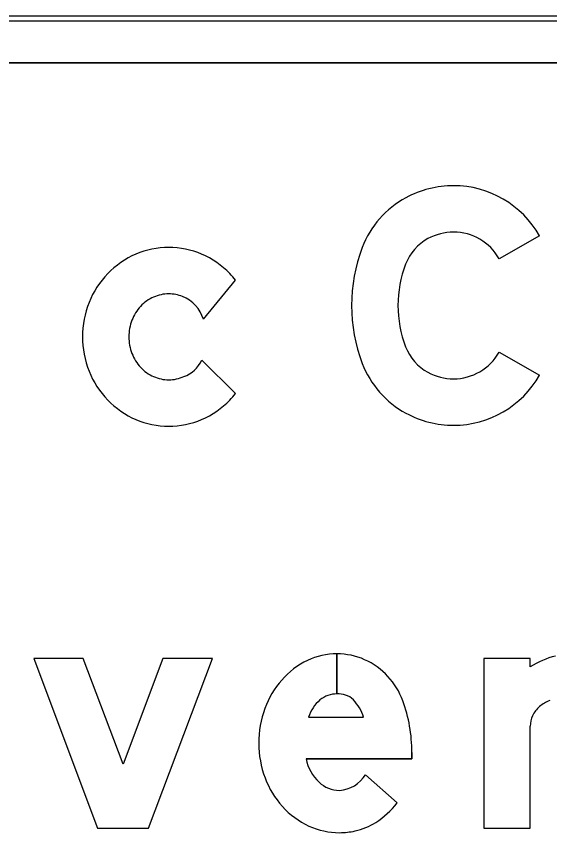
# Model space of a CAD drawing. Extents: x 1806251 to 1809821, y 414895 to 422886.
# Drawn here: x 1809677.0016 to 1809677.2315, y 415222.3291 to 415222.6806 of the extents above; entities that cross this region are included whole.
import ezdxf

# ---------------------------------------------------------------- set-up
doc = ezdxf.new("R2010")
doc.units = 0
for name, color, linetype in [('GSBWFILL', 7, 'Continuous'), ('GSCOLORFILL', 7, 'Continuous'), ('GSOUTLINE', 7, 'Continuous')]:
    doc.layers.add(name, color=color, linetype=linetype)

msp = doc.modelspace()

# ---------------------------------------------------------------- linework, layer by layer
at = {"layer": 'GSBWFILL'}
for p, q in [((1809678.4750928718, 415222.68057288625), (1809676.7150928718, 415222.68057288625)), ((1809676.7150928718, 415222.66057288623), (1809678.4750928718, 415222.66057288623)), ((1809677.0822053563, 415222.5501788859), (1809677.0960928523, 415222.56694288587)), ((1809677.0960928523, 415222.51820288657), (1809677.0815108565, 415222.53246988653)), ((1809677.1397953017, 415222.40607288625), (1809677.1397953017, 415222.3888228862)), ((1809677.1398003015, 415222.3888228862), (1809677.1398003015, 415222.40607288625)), ((1809677.127595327, 415222.3788008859), (1809677.1512852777, 415222.3788008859)), ((1809677.1520822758, 415222.35402788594), (1809677.1657737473, 415222.3419068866))]:
    msp.add_line(p, q, dxfattribs=at)
for points in [[(1809677.2270928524, 415222.58606263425), (1809677.2096931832, 415222.57620102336)], [(1809677.2096931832, 415222.53594474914), (1809677.2270928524, 415222.52608313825)], [(1809677.2230928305, 415222.4004613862), (1809677.2230928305, 415222.4040728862), (1809677.2030928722, 415222.4040728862), (1809677.2030928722, 415222.33107288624), (1809677.2230928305, 415222.33107288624), (1809677.2230928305, 415222.3749318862)], [(1809677.1720927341, 415222.3636533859), (1809677.1720927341, 415222.36080088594), (1809677.1264548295, 415222.36080088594)]]:
    msp.add_lwpolyline(points, dxfattribs=at)
msp.add_lwpolyline([(1809677.0304648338, 415222.4040728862), (1809677.0090928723, 415222.4040728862), (1809677.0365928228, 415222.33107288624), (1809677.0585927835, 415222.33107288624), (1809677.0860927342, 415222.4040728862), (1809677.0647207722, 415222.4040728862), (1809677.0475928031, 415222.3586058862)], close=True, dxfattribs=at)
for centre, radius, start, end in [((1809677.1900478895, 415222.5644330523), 0.04321482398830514, 90.00000000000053, 118.3756803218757), ((1809677.1900478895, 415222.5650666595), 0.04258121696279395, 29.543259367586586, 90.00000000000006), ((1809677.1889952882, 415222.56638177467), 0.04099999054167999, 118.37568032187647, 159.0882708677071), ((1809677.1900478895, 415222.5644330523), 0.023214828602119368, 90.00000000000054, 118.3756803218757), ((1809677.1900478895, 415222.5650666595), 0.02258122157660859, 29.54325936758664, 89.99999999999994), ((1809677.1889952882, 415222.56638177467), 0.02099999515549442, 118.37568032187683, 159.08827086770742), ((1809677.0672920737, 415222.5451007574), 0.03597211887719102, 90, 113.20470833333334), ((1809677.0672920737, 415222.5451007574), 0.03597211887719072, 66.79529166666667, 90), ((1809677.2159750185, 415222.5560728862), 0.06988214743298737, 159.088270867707, 200.9117291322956), ((1809677.0678185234, 415222.54387273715), 0.0373082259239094, 113.20470833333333, 135.9844527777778), ((1809677.0667656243, 415222.54387273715), 0.03730822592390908, 44.015547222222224, 66.79529166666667), ((1809677.2159750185, 415222.5560728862), 0.049882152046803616, 159.08827086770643, 200.9117291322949), ((1809677.0686355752, 415222.54308329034), 0.03844435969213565, 135.9844527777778, 158.18779166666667), ((1809677.0659485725, 415222.54308329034), 0.03844435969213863, 38.362347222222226, 44.015550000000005), ((1809677.0678279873, 415222.54384957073), 0.017337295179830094, 114.01492222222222, 137.0867861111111), ((1809677.0672920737, 415222.5450524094), 0.016020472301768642, 90, 114.01492222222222), ((1809677.0672920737, 415222.5450524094), 0.01602047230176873, 68.21394722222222, 90), ((1809677.0677105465, 415222.545845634), 0.015128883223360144, 16.64454444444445, 68.57064444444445), ((1809677.0699108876, 415222.5425728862), 0.03981801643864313, 158.18779166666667, 180), ((1809677.0686614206, 415222.5430747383), 0.018475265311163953, 137.08678611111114, 158.93885000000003), ((1809677.0699646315, 415222.5425728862), 0.0198717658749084, 158.93885, 180), ((1809677.0699108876, 415222.5425728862), 0.03981801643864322, 180, 201.81220833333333), ((1809677.0699646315, 415222.5425728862), 0.019871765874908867, 180, 201.06115), ((1809677.0686614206, 415222.5420710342), 0.01847526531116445, 201.06115000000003, 222.91321388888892), ((1809677.1889952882, 415222.5457639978), 0.020999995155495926, 200.91172913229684, 241.62431967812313), ((1809677.1900478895, 415222.547079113), 0.02258122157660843, 269.99999999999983, 330.4567406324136), ((1809677.0693875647, 415222.5380510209), 0.013346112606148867, 289.3607416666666, 335.28027777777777), ((1809677.0678279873, 415222.5412962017), 0.017337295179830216, 222.91321388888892, 245.9850777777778), ((1809677.1889952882, 415222.5457639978), 0.0409999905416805, 200.9117291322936, 241.62431967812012), ((1809677.0686355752, 415222.54206248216), 0.03844435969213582, 201.81220833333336, 224.01554722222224), ((1809677.0672920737, 415222.54009336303), 0.01602047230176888, 245.98507777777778, 270), ((1809677.0672920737, 415222.54009336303), 0.016020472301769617, 270, 294.01492222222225), ((1809677.1900478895, 415222.5477127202), 0.023214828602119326, 241.62431967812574, 269.99999999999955), ((1809677.1900478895, 415222.547079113), 0.04258121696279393, 270, 330.45674063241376), ((1809677.0659485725, 415222.54206248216), 0.0384443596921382, 315.9844527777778, 321.63765555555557), ((1809677.0678185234, 415222.5412730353), 0.03730822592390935, 224.01554722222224, 246.79529166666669), ((1809677.0667656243, 415222.5412730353), 0.03730822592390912, 293.2047083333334, 315.98445277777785), ((1809677.0672920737, 415222.5400450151), 0.03597211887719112, 246.7952916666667, 270.00000000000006), ((1809677.0672920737, 415222.5400450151), 0.035972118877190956, 270, 293.2047083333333), ((1809677.1900478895, 415222.5477127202), 0.04321482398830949, 241.62431967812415, 269.9999999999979)]:
    msp.add_arc(centre, radius, start, end, dxfattribs=at)
for centre, major_axis, ratio, start_param, end_param in [((1809677.1397952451, 415222.376452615), (1.813717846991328e-18, 0.029620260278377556), 0.9999979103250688, 0, 0.44195983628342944), ((1809677.1397952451, 415222.376452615), (1.8137178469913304e-18, 0.02962026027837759), 0.9999979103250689, 5.868518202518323, 6.283016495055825), ((1809677.2424391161, 415222.3700871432), (2.2051146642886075e-18, 0.036012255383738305), 0.9999979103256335, 0.23508775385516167, 0.5671317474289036), ((1809677.1418289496, 415222.3721546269), (2.1048688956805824e-18, 0.03437511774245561), 0.999997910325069, 0.4419598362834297, 0.8517464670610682), ((1809677.1390443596, 415222.37527645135), (1.898202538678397e-18, 0.030999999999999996), 0.9999979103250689, 5.061282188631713, 5.8616345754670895), ((1809677.1450022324, 415222.3693767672), (2.3631087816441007e-18, 0.0385924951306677), 0.9999979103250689, 0.851746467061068, 1.2229429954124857), ((1809677.1397952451, 415222.3772302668), (7.098431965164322e-19, 0.011592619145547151), 0.9999979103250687, 0, 0.6843190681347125), ((1809677.1397952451, 415222.37538022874), (8.231253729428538e-19, 0.013442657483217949), 0.9999979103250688, 6.008019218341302, 6.282813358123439), ((1809677.141409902, 415222.381099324), (4.592425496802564e-19, 0.007499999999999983), 0.9999979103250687, 5.468650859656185, 6.00801926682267), ((1809677.1426263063, 415222.37422780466), (9.620521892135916e-19, 0.015711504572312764), 0.9999979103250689, 0.7031381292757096, 1.2754468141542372), ((1809677.1324666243, 415222.3726625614), (1.2120804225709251e-18, 0.019794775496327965), 0.9999979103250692, 5.02769235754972, 5.468650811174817), ((1809677.10709287, 415222.36365328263), (3.980102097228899e-18, 0.06500000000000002), 0.9999979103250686, 4.71238898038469, 5.061282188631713), ((1809677.2361413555, 415222.3729819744), (8.426853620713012e-19, 0.013762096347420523), 0.9999979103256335, 0.3457036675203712, 0.7157182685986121), ((1809677.149977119, 415222.3675728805), (2.6871407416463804e-18, 0.04388433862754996), 0.9999979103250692, 1.2229429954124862, 1.5707962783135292), ((1809677.2351080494, 415222.37417033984), (7.462577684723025e-19, 0.012187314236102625), 0.9999979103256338, 0.7157182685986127, 1.1262308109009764), ((1809677.2335098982, 415222.37493165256), (6.378627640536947e-19, 0.010417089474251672), 0.9999979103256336, 1.126230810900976, 1.5707963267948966), ((1809677.1486637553, 415222.3675728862), (2.606720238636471e-18, 0.042570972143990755), 0.9999979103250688, 1.5707963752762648, 1.928625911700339), ((1809677.1456678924, 415222.365041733), (1.2047853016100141e-18, 0.019675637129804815), 0.9999979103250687, 1.7880321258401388, 2.378696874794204), ((1809677.1448489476, 415222.36614642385), (2.357333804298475e-18, 0.038498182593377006), 0.9999979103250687, 1.928625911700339, 2.305122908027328), ((1809677.1398739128, 415222.3615726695), (8.78780019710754e-19, 0.014351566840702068), 0.9999979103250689, 3.209537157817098, 4.1588367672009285), ((1809677.1410216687, 415222.3602664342), (7.968392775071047e-19, 0.013013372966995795), 0.9999979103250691, 2.3832044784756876, 3.128267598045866), ((1809677.136457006, 415222.36487494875), (2.2804488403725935e-18, 0.037242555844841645), 0.9999979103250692, 3.7104134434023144, 4.047817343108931), ((1809677.142412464, 415222.36394690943), (2.156342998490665e-18, 0.03521575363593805), 0.9999979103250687, 2.3051229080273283, 2.711411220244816), ((1809677.1408482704, 415222.3605378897), (1.9266757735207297e-18, 0.03146500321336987), 0.999997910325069, 2.7114112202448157, 3.141592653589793), ((1809677.1417047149, 415222.35666648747), (1.6838893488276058e-18, 0.02749999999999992), 0.9999979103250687, 3.3593099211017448, 3.710413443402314), ((1809677.1408482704, 415222.3605378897), (1.926675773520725e-18, 0.03146500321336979), 0.9999979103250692, 3.141592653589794, 3.359309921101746)]:
    msp.add_ellipse(centre, major_axis=major_axis, ratio=ratio, start_param=start_param, end_param=end_param, dxfattribs=at)
at = {"layer": 'GSCOLORFILL'}
for p, q in [((1809678.4750928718, 415222.68057288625), (1809676.7150928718, 415222.68057288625)), ((1809678.4750928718, 415222.68057288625), (1809676.7150928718, 415222.68057288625)), ((1809678.4750928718, 415222.68057288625), (1809676.7150928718, 415222.68057288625)), ((1809676.7150928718, 415222.6785728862), (1809678.4750928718, 415222.6785728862)), ((1809676.7150928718, 415222.66057288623), (1809678.4750928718, 415222.66057288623)), ((1809677.0822053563, 415222.5501788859), (1809677.0960928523, 415222.56694288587)), ((1809677.0960928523, 415222.51820288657), (1809677.0815108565, 415222.53246988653)), ((1809677.1397953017, 415222.40607288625), (1809677.1397953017, 415222.3888228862)), ((1809677.1398003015, 415222.3888228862), (1809677.1398003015, 415222.40607288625)), ((1809677.127595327, 415222.3788008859), (1809677.1512852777, 415222.3788008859)), ((1809677.1520822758, 415222.35402788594), (1809677.1657737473, 415222.3419068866))]:
    msp.add_line(p, q, dxfattribs=at)
for points in [[(1809677.2270928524, 415222.58606263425), (1809677.2096931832, 415222.57620102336)], [(1809677.2096931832, 415222.53594474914), (1809677.2270928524, 415222.52608313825)], [(1809677.2230928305, 415222.4004613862), (1809677.2230928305, 415222.4040728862), (1809677.2030928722, 415222.4040728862), (1809677.2030928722, 415222.33107288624), (1809677.2230928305, 415222.33107288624), (1809677.2230928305, 415222.3749318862)], [(1809677.1720927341, 415222.3636533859), (1809677.1720927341, 415222.36080088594), (1809677.1264548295, 415222.36080088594)]]:
    msp.add_lwpolyline(points, dxfattribs=at)
msp.add_lwpolyline([(1809677.0304648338, 415222.4040728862), (1809677.0090928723, 415222.4040728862), (1809677.0365928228, 415222.33107288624), (1809677.0585927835, 415222.33107288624), (1809677.0860927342, 415222.4040728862), (1809677.0647207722, 415222.4040728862), (1809677.0475928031, 415222.3586058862)], close=True, dxfattribs=at)
for centre, radius, start, end in [((1809677.1900478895, 415222.5644330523), 0.04321482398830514, 90.00000000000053, 118.3756803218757), ((1809677.1900478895, 415222.5650666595), 0.04258121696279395, 29.543259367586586, 90.00000000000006), ((1809677.1889952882, 415222.56638177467), 0.04099999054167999, 118.37568032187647, 159.0882708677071), ((1809677.1900478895, 415222.5644330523), 0.023214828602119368, 90.00000000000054, 118.3756803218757), ((1809677.1900478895, 415222.5650666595), 0.02258122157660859, 29.54325936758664, 89.99999999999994), ((1809677.1889952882, 415222.56638177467), 0.02099999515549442, 118.37568032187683, 159.08827086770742), ((1809677.0672920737, 415222.5451007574), 0.03597211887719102, 90, 113.20470833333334), ((1809677.0672920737, 415222.5451007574), 0.03597211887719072, 66.79529166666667, 90), ((1809677.2159750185, 415222.5560728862), 0.06988214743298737, 159.088270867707, 200.9117291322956), ((1809677.0678185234, 415222.54387273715), 0.0373082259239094, 113.20470833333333, 135.9844527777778), ((1809677.0667656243, 415222.54387273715), 0.03730822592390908, 44.015547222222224, 66.79529166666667), ((1809677.2159750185, 415222.5560728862), 0.049882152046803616, 159.08827086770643, 200.9117291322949), ((1809677.0686355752, 415222.54308329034), 0.03844435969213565, 135.9844527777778, 158.18779166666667), ((1809677.0659485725, 415222.54308329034), 0.03844435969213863, 38.362347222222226, 44.015550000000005), ((1809677.0678279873, 415222.54384957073), 0.017337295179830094, 114.01492222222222, 137.0867861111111), ((1809677.0672920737, 415222.5450524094), 0.016020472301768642, 90, 114.01492222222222), ((1809677.0672920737, 415222.5450524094), 0.01602047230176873, 68.21394722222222, 90), ((1809677.0677105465, 415222.545845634), 0.015128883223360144, 16.64454444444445, 68.57064444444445), ((1809677.0699108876, 415222.5425728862), 0.03981801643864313, 158.18779166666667, 180), ((1809677.0686614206, 415222.5430747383), 0.018475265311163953, 137.08678611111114, 158.93885000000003), ((1809677.0699646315, 415222.5425728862), 0.0198717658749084, 158.93885, 180), ((1809677.0699108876, 415222.5425728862), 0.03981801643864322, 180, 201.81220833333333), ((1809677.0699646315, 415222.5425728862), 0.019871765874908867, 180, 201.06115), ((1809677.0686614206, 415222.5420710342), 0.01847526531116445, 201.06115000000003, 222.91321388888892), ((1809677.1889952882, 415222.5457639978), 0.020999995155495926, 200.91172913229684, 241.62431967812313), ((1809677.1900478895, 415222.547079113), 0.02258122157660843, 269.99999999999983, 330.4567406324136), ((1809677.0693875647, 415222.5380510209), 0.013346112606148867, 289.3607416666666, 335.28027777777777), ((1809677.0678279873, 415222.5412962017), 0.017337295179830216, 222.91321388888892, 245.9850777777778), ((1809677.1889952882, 415222.5457639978), 0.0409999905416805, 200.9117291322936, 241.62431967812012), ((1809677.0686355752, 415222.54206248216), 0.03844435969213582, 201.81220833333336, 224.01554722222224), ((1809677.0672920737, 415222.54009336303), 0.01602047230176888, 245.98507777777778, 270), ((1809677.0672920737, 415222.54009336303), 0.016020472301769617, 270, 294.01492222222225), ((1809677.1900478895, 415222.5477127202), 0.023214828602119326, 241.62431967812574, 269.99999999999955), ((1809677.1900478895, 415222.547079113), 0.04258121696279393, 270, 330.45674063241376), ((1809677.0659485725, 415222.54206248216), 0.0384443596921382, 315.9844527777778, 321.63765555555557), ((1809677.0678185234, 415222.5412730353), 0.03730822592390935, 224.01554722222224, 246.79529166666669), ((1809677.0667656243, 415222.5412730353), 0.03730822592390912, 293.2047083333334, 315.98445277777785), ((1809677.0672920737, 415222.5400450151), 0.03597211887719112, 246.7952916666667, 270.00000000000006), ((1809677.0672920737, 415222.5400450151), 0.035972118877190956, 270, 293.2047083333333), ((1809677.1900478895, 415222.5477127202), 0.04321482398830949, 241.62431967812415, 269.9999999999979)]:
    msp.add_arc(centre, radius, start, end, dxfattribs=at)
for centre, major_axis, ratio, start_param, end_param in [((1809677.1397952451, 415222.376452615), (1.813717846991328e-18, 0.029620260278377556), 0.9999979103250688, 0, 0.44195983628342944), ((1809677.1397952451, 415222.376452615), (1.8137178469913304e-18, 0.02962026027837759), 0.9999979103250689, 5.868518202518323, 6.283016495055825), ((1809677.2424391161, 415222.3700871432), (2.2051146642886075e-18, 0.036012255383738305), 0.9999979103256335, 0.23508775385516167, 0.5671317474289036), ((1809677.1418289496, 415222.3721546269), (2.1048688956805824e-18, 0.03437511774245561), 0.999997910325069, 0.4419598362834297, 0.8517464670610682), ((1809677.1390443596, 415222.37527645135), (1.898202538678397e-18, 0.030999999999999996), 0.9999979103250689, 5.061282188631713, 5.8616345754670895), ((1809677.1450022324, 415222.3693767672), (2.3631087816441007e-18, 0.0385924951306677), 0.9999979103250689, 0.851746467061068, 1.2229429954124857), ((1809677.1397952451, 415222.3772302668), (7.098431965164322e-19, 0.011592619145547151), 0.9999979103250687, 0, 0.6843190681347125), ((1809677.1397952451, 415222.37538022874), (8.231253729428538e-19, 0.013442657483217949), 0.9999979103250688, 6.008019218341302, 6.282813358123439), ((1809677.141409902, 415222.381099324), (4.592425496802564e-19, 0.007499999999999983), 0.9999979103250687, 5.468650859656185, 6.00801926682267), ((1809677.1426263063, 415222.37422780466), (9.620521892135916e-19, 0.015711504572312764), 0.9999979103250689, 0.7031381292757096, 1.2754468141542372), ((1809677.1324666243, 415222.3726625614), (1.2120804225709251e-18, 0.019794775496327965), 0.9999979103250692, 5.02769235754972, 5.468650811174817), ((1809677.10709287, 415222.36365328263), (3.980102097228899e-18, 0.06500000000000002), 0.9999979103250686, 4.71238898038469, 5.061282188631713), ((1809677.2361413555, 415222.3729819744), (8.426853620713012e-19, 0.013762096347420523), 0.9999979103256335, 0.3457036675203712, 0.7157182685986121), ((1809677.149977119, 415222.3675728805), (2.6871407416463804e-18, 0.04388433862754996), 0.9999979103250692, 1.2229429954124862, 1.5707962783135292), ((1809677.2351080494, 415222.37417033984), (7.462577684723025e-19, 0.012187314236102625), 0.9999979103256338, 0.7157182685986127, 1.1262308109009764), ((1809677.2335098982, 415222.37493165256), (6.378627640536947e-19, 0.010417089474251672), 0.9999979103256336, 1.126230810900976, 1.5707963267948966), ((1809677.1486637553, 415222.3675728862), (2.606720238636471e-18, 0.042570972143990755), 0.9999979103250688, 1.5707963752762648, 1.928625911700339), ((1809677.1456678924, 415222.365041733), (1.2047853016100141e-18, 0.019675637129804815), 0.9999979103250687, 1.7880321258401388, 2.378696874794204), ((1809677.1448489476, 415222.36614642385), (2.357333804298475e-18, 0.038498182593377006), 0.9999979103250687, 1.928625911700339, 2.305122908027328), ((1809677.1398739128, 415222.3615726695), (8.78780019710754e-19, 0.014351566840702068), 0.9999979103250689, 3.209537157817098, 4.1588367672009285), ((1809677.1410216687, 415222.3602664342), (7.968392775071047e-19, 0.013013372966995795), 0.9999979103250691, 2.3832044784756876, 3.128267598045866), ((1809677.136457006, 415222.36487494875), (2.2804488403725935e-18, 0.037242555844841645), 0.9999979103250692, 3.7104134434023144, 4.047817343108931), ((1809677.142412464, 415222.36394690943), (2.156342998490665e-18, 0.03521575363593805), 0.9999979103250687, 2.3051229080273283, 2.711411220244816), ((1809677.1408482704, 415222.3605378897), (1.9266757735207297e-18, 0.03146500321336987), 0.999997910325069, 2.7114112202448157, 3.141592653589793), ((1809677.1417047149, 415222.35666648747), (1.6838893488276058e-18, 0.02749999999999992), 0.9999979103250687, 3.3593099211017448, 3.710413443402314), ((1809677.1408482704, 415222.3605378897), (1.926675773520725e-18, 0.03146500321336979), 0.9999979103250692, 3.141592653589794, 3.359309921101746)]:
    msp.add_ellipse(centre, major_axis=major_axis, ratio=ratio, start_param=start_param, end_param=end_param, dxfattribs=at)
at = {"layer": 'GSOUTLINE'}
for p, q in [((1809678.4750928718, 415222.68057288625), (1809676.7150928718, 415222.68057288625)), ((1809678.4750928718, 415222.66057288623), (1809676.7150928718, 415222.66057288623)), ((1809677.0822053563, 415222.5501788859), (1809677.0960928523, 415222.56694288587)), ((1809677.0960928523, 415222.51820288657), (1809677.0815108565, 415222.53246988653)), ((1809677.127595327, 415222.3788008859), (1809677.1512852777, 415222.3788008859)), ((1809677.1657737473, 415222.3419068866), (1809677.1520822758, 415222.35402788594))]:
    msp.add_line(p, q, dxfattribs=at)
for points in [[(1809677.2270928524, 415222.58606263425), (1809677.2096931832, 415222.57620102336)], [(1809677.2096931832, 415222.53594474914), (1809677.2270928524, 415222.52608313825)], [(1809677.2230928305, 415222.4004613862), (1809677.2230928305, 415222.4040728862), (1809677.2030928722, 415222.4040728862), (1809677.2030928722, 415222.33107288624), (1809677.2230928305, 415222.33107288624), (1809677.2230928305, 415222.3749318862)], [(1809677.1264548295, 415222.36080088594), (1809677.1720927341, 415222.36080088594), (1809677.1720927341, 415222.3636533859)]]:
    msp.add_lwpolyline(points, dxfattribs=at)
msp.add_lwpolyline([(1809677.0304648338, 415222.4040728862), (1809677.0090928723, 415222.4040728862), (1809677.0365928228, 415222.33107288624), (1809677.0585927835, 415222.33107288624), (1809677.0860927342, 415222.4040728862), (1809677.0647207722, 415222.4040728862), (1809677.0475928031, 415222.3586058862)], close=True, dxfattribs=at)
for centre, radius, start, end in [((1809677.1900478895, 415222.5644330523), 0.04321482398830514, 90.00000000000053, 118.3756803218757), ((1809677.1900478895, 415222.5650666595), 0.04258121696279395, 29.543259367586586, 90.00000000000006), ((1809677.1889952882, 415222.56638177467), 0.04099999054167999, 118.37568032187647, 159.0882708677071), ((1809677.1900478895, 415222.5644330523), 0.023214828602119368, 90.00000000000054, 118.3756803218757), ((1809677.1900478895, 415222.5650666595), 0.02258122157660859, 29.54325936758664, 89.99999999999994), ((1809677.1889952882, 415222.56638177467), 0.02099999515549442, 118.37568032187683, 159.08827086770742), ((1809677.0672920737, 415222.5451007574), 0.035972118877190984, 90, 113.20470833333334), ((1809677.0672920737, 415222.5451007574), 0.03597211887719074, 66.79529166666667, 90), ((1809677.2159750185, 415222.5560728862), 0.06988214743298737, 159.088270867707, 200.9117291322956), ((1809677.0678185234, 415222.54387273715), 0.037308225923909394, 113.20470833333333, 135.9844527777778), ((1809677.0667656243, 415222.54387273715), 0.03730822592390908, 44.015547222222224, 66.79529166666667), ((1809677.2159750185, 415222.5560728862), 0.049882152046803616, 159.08827086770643, 200.9117291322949), ((1809677.0686355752, 415222.54308329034), 0.038444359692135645, 135.9844527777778, 158.18779166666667), ((1809677.0659485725, 415222.54308329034), 0.03844435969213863, 38.362347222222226, 44.015550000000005), ((1809677.0678279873, 415222.54384957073), 0.0173372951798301, 114.01492222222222, 137.0867861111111), ((1809677.0672920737, 415222.5450524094), 0.016020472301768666, 90, 114.01492222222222), ((1809677.0672920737, 415222.5450524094), 0.016020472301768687, 68.21394722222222, 90), ((1809677.0677105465, 415222.545845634), 0.015128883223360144, 16.64454444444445, 68.57064444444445), ((1809677.0699108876, 415222.5425728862), 0.03981801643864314, 158.18779166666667, 180), ((1809677.0686614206, 415222.5430747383), 0.018475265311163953, 137.08678611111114, 158.93885000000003), ((1809677.0699646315, 415222.5425728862), 0.0198717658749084, 158.93885, 180), ((1809677.0699108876, 415222.5425728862), 0.03981801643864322, 180, 201.81220833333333), ((1809677.0699646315, 415222.5425728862), 0.019871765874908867, 180, 201.06115), ((1809677.0686614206, 415222.5420710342), 0.01847526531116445, 201.06115000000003, 222.91321388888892), ((1809677.1889952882, 415222.5457639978), 0.020999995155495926, 200.91172913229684, 241.62431967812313), ((1809677.1900478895, 415222.547079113), 0.02258122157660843, 269.99999999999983, 330.4567406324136), ((1809677.0693875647, 415222.5380510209), 0.013346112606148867, 289.3607416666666, 335.28027777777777), ((1809677.0678279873, 415222.5412962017), 0.017337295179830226, 222.91321388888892, 245.9850777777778), ((1809677.1889952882, 415222.5457639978), 0.0409999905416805, 200.9117291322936, 241.62431967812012), ((1809677.0686355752, 415222.54206248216), 0.038444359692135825, 201.81220833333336, 224.01554722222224), ((1809677.0672920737, 415222.54009336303), 0.01602047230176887, 245.98507777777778, 270), ((1809677.0672920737, 415222.54009336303), 0.016020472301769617, 270, 294.01492222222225), ((1809677.1900478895, 415222.5477127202), 0.023214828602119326, 241.62431967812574, 269.99999999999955), ((1809677.1900478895, 415222.547079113), 0.04258121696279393, 270, 330.45674063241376), ((1809677.0659485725, 415222.54206248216), 0.03844435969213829, 315.9844527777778, 321.63765555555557), ((1809677.0678185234, 415222.5412730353), 0.03730822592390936, 224.01554722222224, 246.79529166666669), ((1809677.0667656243, 415222.5412730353), 0.03730822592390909, 293.2047083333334, 315.98445277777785), ((1809677.0672920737, 415222.5400450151), 0.03597211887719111, 246.7952916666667, 270.00000000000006), ((1809677.0672920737, 415222.5400450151), 0.035972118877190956, 270, 293.2047083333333), ((1809677.1900478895, 415222.5477127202), 0.04321482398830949, 241.62431967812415, 269.9999999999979)]:
    msp.add_arc(centre, radius, start, end, dxfattribs=at)
for centre, major_axis, ratio, start_param, end_param in [((1809677.1397952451, 415222.376452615), (1.8137178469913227e-18, 0.02962026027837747), 0.9999979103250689, 0, 0.44195983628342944), ((1809677.1397952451, 415222.376452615), (1.8137178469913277e-18, 0.02962026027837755), 0.9999979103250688, 5.868518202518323, 6.283185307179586), ((1809677.2424391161, 415222.3700871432), (2.2051146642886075e-18, 0.036012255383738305), 0.9999979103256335, 0.23508775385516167, 0.5671317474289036), ((1809677.1418289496, 415222.3721546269), (2.1048688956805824e-18, 0.03437511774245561), 0.999997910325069, 0.4419598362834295, 0.8517464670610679), ((1809677.1390443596, 415222.37527645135), (1.8982025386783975e-18, 0.031000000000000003), 0.9999979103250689, 5.061282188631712, 5.861634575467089), ((1809677.1450022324, 415222.3693767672), (2.3631087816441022e-18, 0.038592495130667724), 0.9999979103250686, 0.851746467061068, 1.2229429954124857), ((1809677.1397952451, 415222.3772302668), (7.098431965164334e-19, 0.011592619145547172), 0.9999979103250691, 0, 0.6843190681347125), ((1809677.1397952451, 415222.37538022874), (8.231253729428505e-19, 0.013442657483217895), 0.999997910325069, 6.008019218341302, 6.283185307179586), ((1809677.141409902, 415222.381099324), (4.592425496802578e-19, 0.007500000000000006), 0.9999979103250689, 5.468650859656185, 6.00801926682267), ((1809677.1426263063, 415222.37422780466), (9.620521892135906e-19, 0.015711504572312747), 0.9999979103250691, 0.7031381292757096, 1.2754468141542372), ((1809677.1324666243, 415222.3726625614), (1.2120804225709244e-18, 0.01979477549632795), 0.9999979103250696, 5.02769235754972, 5.468650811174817), ((1809677.10709287, 415222.36365328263), (3.980102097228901e-18, 0.06500000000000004), 0.9999979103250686, 4.71238898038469, 5.061282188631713), ((1809677.2361413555, 415222.3729819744), (8.426853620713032e-19, 0.013762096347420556), 0.9999979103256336, 0.3457036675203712, 0.7157182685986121), ((1809677.149977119, 415222.3675728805), (2.6871407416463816e-18, 0.04388433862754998), 0.999997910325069, 1.2229429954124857, 1.5707962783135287), ((1809677.2351080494, 415222.37417033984), (7.462577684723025e-19, 0.012187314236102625), 0.9999979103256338, 0.7157182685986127, 1.1262308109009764), ((1809677.2335098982, 415222.37493165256), (6.378627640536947e-19, 0.010417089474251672), 0.9999979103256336, 1.126230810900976, 1.5707963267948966), ((1809677.1486637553, 415222.3675728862), (2.6067202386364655e-18, 0.04257097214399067), 0.9999979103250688, 1.5707963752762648, 1.928625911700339), ((1809677.1456678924, 415222.365041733), (1.2047853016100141e-18, 0.019675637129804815), 0.9999979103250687, 1.7880321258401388, 2.378696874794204), ((1809677.1448489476, 415222.36614642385), (2.3573338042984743e-18, 0.03849818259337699), 0.9999979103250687, 1.928625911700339, 2.305122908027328), ((1809677.1398739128, 415222.3615726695), (8.78780019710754e-19, 0.014351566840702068), 0.9999979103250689, 3.209537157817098, 4.1588367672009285), ((1809677.1410216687, 415222.3602664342), (7.968392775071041e-19, 0.013013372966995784), 0.9999979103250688, 2.383204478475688, 3.1282675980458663), ((1809677.136457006, 415222.36487494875), (2.280448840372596e-18, 0.03724255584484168), 0.9999979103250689, 3.7104134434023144, 4.047817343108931), ((1809677.142412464, 415222.36394690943), (2.1563429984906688e-18, 0.03521575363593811), 0.9999979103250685, 2.305122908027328, 2.711411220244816), ((1809677.1408482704, 415222.3605378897), (1.9266757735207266e-18, 0.03146500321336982), 0.9999979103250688, 2.711411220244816, 3.1415926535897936), ((1809677.1417047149, 415222.35666648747), (1.6838893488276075e-18, 0.027499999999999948), 0.999997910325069, 3.3593099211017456, 3.710413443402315), ((1809677.1408482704, 415222.3605378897), (1.9266757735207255e-18, 0.0314650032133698), 0.999997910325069, 3.141592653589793, 3.359309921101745)]:
    msp.add_ellipse(centre, major_axis=major_axis, ratio=ratio, start_param=start_param, end_param=end_param, dxfattribs=at)

doc.saveas('drawing.dxf')
